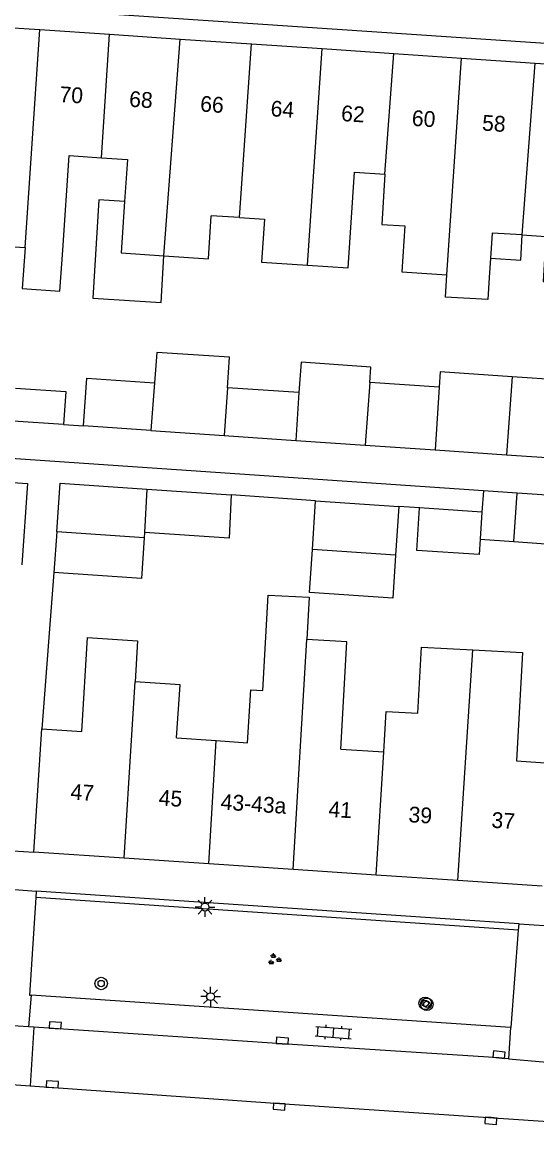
# Model space of a CAD drawing. Extents: x 132994 to 136000, y 393499 to 395512.
# Drawn here: x 133632.5 to 133665.1, y 395250.3 to 395320.5 of the extents above; entities that cross this region are included whole.
import ezdxf

# ---------------------------------------------------------------- set-up
doc = ezdxf.new("R2010")
doc.units = 0
for name, color, linetype in [('gg-afsc-erfafscheiding', 7, 'Continuous'), ('gg-anno-huisnummerreeks BGT', 7, 'Continuous'), ('gg-bbg-gedigitaliseerde bebouwing', 7, 'Continuous'), ('gg-bbg-gedigitaliseerde bijgebouw', 7, 'Continuous'), ('gg-bbg-hoofdgebouw', 7, 'Continuous'), ('gg-bbg-luifel en loopbrug', 7, 'Continuous'), ('gg-bbg-tussenscheiding', 7, 'Continuous'), ('gg-knt-verharding', 7, 'Continuous'), ('gg-knt-verharding nz', 7, 'Continuous'), ('gt-grn-groengrens', 7, 'Continuous'), ('gt-grn-weggrens', 7, 'Continuous'), ('gt-symb-boom', 7, 'Continuous'), ('gt-symb-groenvak', 7, 'Continuous'), ('gt-symb-klinker verharding', 7, 'Continuous'), ('gt-symb-kolk', 7, 'Continuous'), ('gt-symb-lichtmast', 7, 'Continuous')]:
    doc.layers.add(name, color=color, linetype=linetype)

# ---------------------------------------------------------------- blocks, each defined once
blk = doc.blocks.new('gt0-LMAST')
at = {"layer": 'gt-symb-lichtmast'}
for p, q in [((-0.182, 0.173), (-0.447, 0.438)), ((-0.005, 0.246), (-0.005, 0.621)), ((0.172, 0.173), (0.437, 0.438)), ((-0.255, -0.004), (-0.63, -0.004)), ((-0.182, -0.181), (-0.447, -0.446)), ((-0.005, -0.254), (-0.005, -0.629)), ((0.437, -0.446), (0.172, -0.181)), ((0.245, -0.004), (0.62, -0.004))]:
    blk.add_line(p, q, dxfattribs=at)
blk.add_circle((-0.005, -0.004), 0.25, dxfattribs=at)
blk = doc.blocks.new('gt0-KOLK')
at = {"layer": 'gt-symb-kolk'}
blk.add_lwpolyline([(0, 0), (0.375, 0), (0.375, 0.4), (-0.375, 0.4), (-0.375, 0), (0, 0)], dxfattribs=at)
blk = doc.blocks.new('gt0-KL1')
at = {"layer": 'gt-symb-klinker verharding'}
for p, q in [((-1.15, 0.3), (1.15, 0.3)), ((-1, -0.3), (-1, 0.3)), ((-0.5, 0.3), (-0.5, 0.45)), ((0, -0.3), (0, 0.3)), ((0.5, 0.3), (0.5, 0.45)), ((1, -0.3), (1, 0.3)), ((-1.15, -0.3), (1.15, -0.3)), ((-0.5, -0.45), (-0.5, -0.3)), ((0.5, -0.45), (0.5, -0.3))]:
    blk.add_line(p, q, dxfattribs=at)
blk = doc.blocks.new('gt0-BOOM')
at = {"layer": 'gt-symb-boom'}
for radius in [0.4, 0.2]:
    blk.add_circle((0, 0), radius, dxfattribs=at)
blk = doc.blocks.new('gt0-GRVAK')
at = {"layer": 'gt-symb-groenvak'}
for p, q in [((-0.11, 0.189), (-0.228, 0.24)), ((-0.182, 0.153), (0.088, 0.153)), ((-0.091, 0.211), (-0.156, 0.322)), ((-0.047, 0.214), (-0.047, 0.393)), ((-0.004, 0.211), (0.061, 0.322)), ((0.015, 0.189), (0.133, 0.24)), ((0.262, -0.052), (0.197, 0.059)), ((0.305, -0.049), (0.305, 0.13)), ((0.349, -0.052), (0.414, 0.059)), ((-0.245, -0.228), (-0.363, -0.177)), ((-0.318, -0.264), (-0.047, -0.264)), ((-0.226, -0.206), (-0.291, -0.095)), ((-0.183, -0.203), (-0.183, -0.024)), ((-0.139, -0.206), (-0.074, -0.095)), ((-0.12, -0.228), (-0.002, -0.177)), ((0.243, -0.074), (0.125, -0.023)), ((0.17, -0.11), (0.441, -0.11)), ((0.368, -0.074), (0.486, -0.023))]:
    blk.add_line(p, q, dxfattribs=at)

msp = doc.modelspace()

# ---------------------------------------------------------------- linework, layer by layer
at = {"layer": 'gg-afsc-erfafscheiding'}
for p, q in [((133635.11, 395294.991), (133636.374, 395294.904)), ((133661.753, 395290.786), (133631.765, 395292.836)), ((133651.089, 395290.157), (133645.744, 395290.523)), ((133657.707, 395289.705), (133656.393, 395289.795)), ((133634.501, 395285.606), (133633.74, 395275.664))]:
    msp.add_line(p, q, dxfattribs=at)
at = {"layer": 'gg-bbg-gedigitaliseerde bebouwing'}
for p, q in [((133646.28, 395308.129), (133644.486, 395308.25)), ((133646.28, 395308.129), (133647.854, 395308.023)), ((133662.202, 395305.549), (133662.119, 395304.319)), ((133633.22, 395267.84), (133633.74, 395275.664)), ((133633.74, 395275.664), (133636.27, 395275.494)), ((133642.288, 395275.09), (133644.795, 395274.922)), ((133652.706, 395274.391), (133655.428, 395274.208)), ((133663.857, 395273.642), (133665.985, 395273.499))]:
    msp.add_line(p, q, dxfattribs=at)
for points in [[(133628.408, 395312.905), (133628.389, 395312.632), (133630.11, 395312.516), (133629.699, 395306.421), (133632.672, 395306.221)], [(133635.06, 395306.06), (133635.465, 395312.061), (133637.512, 395311.923)], [(133637.512, 395311.923), (133639.166, 395311.811), (133638.987, 395309.148)], [(133650.599, 395305.11), (133653.164, 395304.937), (133653.574, 395311.01), (133655.504, 395310.879)], [(133655.504, 395310.879), (133655.308, 395307.685), (133656.776, 395307.595)], [(133638.987, 395309.148), (133638.767, 395305.888), (133641.485, 395305.705)], [(133641.485, 395305.705), (133644.301, 395305.515), (133644.486, 395308.25)], [(133647.854, 395308.023), (133647.671, 395305.307), (133650.599, 395305.11)], [(133656.776, 395307.595), (133656.58, 395304.693), (133659.434, 395304.5)], [(133664.22, 395307.029), (133662.3, 395307.147), (133662.202, 395305.549)], [(133664.22, 395307.029), (133665.717, 395306.937), (133665.542, 395304.07), (133668.506, 395303.889)], [(133632.672, 395306.221), (133632.497, 395303.627), (133634.885, 395303.466), (133635.06, 395306.06)], [(133662.119, 395304.319), (133662.033, 395302.922), (133659.347, 395303.086), (133659.434, 395304.5)], [(133644.795, 395274.922), (133646.776, 395274.787), (133647.006, 395278.158), (133647.756, 395278.107), (133648.086, 395284.168), (133650.706, 395284.025), (133650.559, 395281.336)], [(133636.27, 395275.494), (133636.636, 395281.464), (133639.812, 395281.269), (133639.652, 395278.652)], [(133652.706, 395274.391), (133653.076, 395281.2), (133650.559, 395281.336)], [(133655.428, 395274.208), (133655.586, 395276.771), (133657.599, 395276.661), (133657.826, 395280.863), (133661.089, 395280.686)], [(133661.089, 395280.686), (133664.231, 395280.516), (133663.857, 395273.642)], [(133642.288, 395275.09), (133642.514, 395278.46), (133639.652, 395278.652)]]:
    msp.add_lwpolyline(points, dxfattribs=at)
at = {"layer": 'gg-bbg-gedigitaliseerde bijgebouw'}
for p, q in [((133668.116, 395297.708), (133663.576, 395298.021)), ((133650.049, 395297.016), (133645.508, 395297.329)), ((133658.949, 395297.355), (133654.548, 395297.659)), ((133635.11, 395294.991), (133631.928, 395295.209)), ((133640.648, 395294.612), (133636.374, 395294.904)), ((133640.648, 395294.612), (133645.294, 395294.296)), ((133645.294, 395294.296), (133649.846, 395293.985)), ((133649.846, 395293.985), (133654.26, 395293.684)), ((133654.26, 395293.684), (133658.681, 395293.382)), ((133658.681, 395293.382), (133663.211, 395293.073)), ((133663.211, 395293.073), (133667.804, 395292.76)), ((133640.4, 395290.888), (133645.744, 395290.523)), ((133663.691, 395287.559), (133663.892, 395290.64)), ((133667.085, 395290.421), (133663.892, 395290.64)), ((133650.903, 395287.063), (133651.089, 395290.157)), ((133651.089, 395290.157), (133656.393, 395289.795)), ((133656.393, 395289.795), (133656.181, 395286.702)), ((133661.66, 395289.434), (133657.707, 395289.705)), ((133661.66, 395289.434), (133661.542, 395287.706)), ((133640.232, 395287.792), (133634.697, 395288.17)), ((133640.251, 395288.135), (133640.232, 395287.792)), ((133656.181, 395286.702), (133650.903, 395287.063))]:
    msp.add_line(p, q, dxfattribs=at)
for points in [[(133645.508, 395297.329), (133645.641, 395299.259), (133641.022, 395299.574), (133640.891, 395297.644)], [(133654.548, 395297.659), (133654.615, 395298.639), (133650.182, 395298.945), (133650.049, 395297.016)], [(133636.374, 395294.904), (133636.581, 395297.938), (133640.891, 395297.644)], [(133663.576, 395298.021), (133659.016, 395298.336), (133658.949, 395297.355)], [(133632.069, 395297.301), (133635.254, 395297.082), (133635.11, 395294.991)], [(133627.582, 395291.604), (133632.819, 395291.246), (133632.476, 395286.088)], [(133634.697, 395288.17), (133634.909, 395291.264), (133640.4, 395290.888)], [(133645.744, 395290.523), (133645.625, 395287.768), (133640.251, 395288.135)], [(133663.691, 395287.559), (133666.884, 395287.34), (133667.085, 395290.421)], [(133661.542, 395287.706), (133661.475, 395286.729), (133657.522, 395286.999), (133657.707, 395289.705)]]:
    msp.add_lwpolyline(points, dxfattribs=at)
at = {"layer": 'gg-bbg-hoofdgebouw'}
for p, q in [((133628.972, 395320.375), (133633.608, 395320.062)), ((133633.608, 395320.062), (133638.034, 395319.764)), ((133638.034, 395319.764), (133642.522, 395319.461)), ((133642.522, 395319.461), (133647.047, 395319.156)), ((133647.047, 395319.156), (133651.529, 395318.853)), ((133651.529, 395318.853), (133656.058, 395318.548)), ((133656.058, 395318.548), (133660.365, 395318.257)), ((133660.365, 395318.257), (133665.044, 395317.941)), ((133665.044, 395317.941), (133669.374, 395317.649)), ((133638.968, 395267.454), (133633.22, 395267.84)), ((133644.326, 395267.094), (133638.968, 395267.454)), ((133649.682, 395266.735), (133644.326, 395267.094)), ((133654.943, 395266.381), (133649.682, 395266.735)), ((133660.125, 395266.033), (133654.943, 395266.381)), ((133665.476, 395265.674), (133660.125, 395266.033))]:
    msp.add_line(p, q, dxfattribs=at)
at = {"layer": 'gg-bbg-luifel en loopbrug'}
for p, q in [((133661.753, 395290.786), (133661.66, 395289.434)), ((133663.892, 395290.64), (133661.753, 395290.786)), ((133634.697, 395288.17), (133634.501, 395285.606)), ((133661.542, 395287.706), (133663.691, 395287.559))]:
    msp.add_line(p, q, dxfattribs=at)
for points in [[(133638.987, 395309.148), (133637.347, 395309.249), (133636.963, 395303.007), (133641.303, 395302.74), (133641.485, 395305.705)], [(133662.202, 395305.549), (133664.122, 395305.432), (133664.22, 395307.029)], [(133640.232, 395287.792), (133640.057, 395285.226), (133634.501, 395285.606)], [(133656.181, 395286.702), (133655.995, 395283.973), (133650.717, 395284.334), (133650.903, 395287.063)]]:
    msp.add_lwpolyline(points, dxfattribs=at)
at = {"layer": 'gg-bbg-tussenscheiding'}
for p, q in [((133632.672, 395306.221), (133633.608, 395320.062)), ((133637.512, 395311.923), (133638.034, 395319.764)), ((133641.485, 395305.705), (133642.522, 395319.461)), ((133646.28, 395308.129), (133647.047, 395319.156)), ((133650.599, 395305.11), (133651.529, 395318.853)), ((133655.504, 395310.879), (133656.058, 395318.548)), ((133659.434, 395304.5), (133660.365, 395318.257)), ((133664.22, 395307.029), (133665.044, 395317.941)), ((133663.576, 395298.021), (133663.211, 395293.073)), ((133640.891, 395297.644), (133640.648, 395294.612)), ((133645.508, 395297.329), (133645.294, 395294.296)), ((133654.548, 395297.659), (133654.26, 395293.684)), ((133658.949, 395297.355), (133658.681, 395293.382)), ((133650.049, 395297.016), (133649.846, 395293.985)), ((133640.4, 395290.888), (133640.251, 395288.135)), ((133649.682, 395266.735), (133650.559, 395281.336)), ((133660.125, 395266.033), (133661.089, 395280.686)), ((133639.446, 395275.281), (133639.652, 395278.652)), ((133638.968, 395267.454), (133639.446, 395275.281)), ((133644.326, 395267.094), (133644.795, 395274.922)), ((133654.943, 395266.381), (133655.428, 395274.208))]:
    msp.add_line(p, q, dxfattribs=at)
at = {"layer": 'gg-knt-verharding'}
for p, q in [((133633.387, 395265.361), (133633.36, 395264.962)), ((133664.012, 395263.29), (133633.387, 395265.361)), ((133663.982, 395262.891), (133664.012, 395263.29)), ((133633.06, 395258.771), (133632.899, 395256.755)), ((133663.463, 395256.706), (133633.06, 395258.771)), ((133632.899, 395256.755), (133630.217, 395256.918)), ((133633.236, 395256.732), (133632.899, 395256.755)), ((133633.236, 395256.732), (133632.992, 395253.006)), ((133663.463, 395256.706), (133663.333, 395254.731)), ((133663.333, 395254.731), (133666.025, 395254.491)), ((133629.431, 395253.261), (133632.992, 395253.006))]:
    msp.add_line(p, q, dxfattribs=at)
for points in [[(133624.126, 395322.026), (133670.099, 395318.914), (133670.27, 395320.701)], [(133633.36, 395264.962), (133632.947, 395258.77), (133633.06, 395258.771)], [(133663.463, 395256.706), (133663.521, 395256.711), (133663.982, 395262.891)], [(133632.992, 395253.006), (133648.809, 395251.89), (133675.646, 395250.088), (133680.803, 395249.754)]]:
    msp.add_lwpolyline(points, dxfattribs=at)
at = {"layer": 'gg-knt-verharding nz'}
msp.add_lwpolyline([(133663.333, 395254.731), (133662.725, 395254.788), (133648.982, 395255.669), (133633.236, 395256.732)], dxfattribs=at)
at = {"layer": 'gt-grn-groengrens'}
msp.add_line((133663.982, 395262.891), (133633.36, 395264.962), dxfattribs=at)
at = {"layer": 'gt-grn-weggrens'}
for p, q in [((133631.26, 395267.97), (133633.22, 395267.84)), ((133630.787, 395265.564), (133633.387, 395265.361)), ((133664.012, 395263.29), (133666.574, 395263.114))]:
    msp.add_line(p, q, dxfattribs=at)

# ---------------------------------------------------------------- block references
at = {"layer": 'gt-symb-boom'}
for p in [(133637.501, 395259.503), (133658.058, 395258.247), (133658.163, 395258.182)]:
    msp.add_blockref('gt0-BOOM', p, dxfattribs=at)
at = {"layer": 'gt-symb-groenvak'}
msp.add_blockref('gt0-GRVAK', (133648.479, 395261.03), dxfattribs=at)
at = {"layer": 'gt-symb-klinker verharding', "rotation": -4.473406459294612}
msp.add_blockref('gt0-KL1', (133652.244, 395256.386), dxfattribs=at)
at = {"layer": 'gt-symb-kolk'}
for p, rotation in [((133634.576, 395256.651), -3.897896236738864), ((133648.982, 395255.669), -3.669254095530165), ((133662.725, 395254.788), -5.334440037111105), ((133634.389, 395252.907), -4.012171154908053), ((133648.809, 395251.89), 175.98782884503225), ((133662.238, 395250.987), 176.15925292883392)]:
    msp.add_blockref('gt0-KOLK', p, dxfattribs=dict(at, rotation=rotation))
at = {"layer": 'gt-symb-lichtmast'}
for p in [(133644.092, 395264.358), (133644.449, 395258.674)]:
    msp.add_blockref('gt0-LMAST', p, dxfattribs=at)

# ---------------------------------------------------------------- texts
at = {"layer": 'gg-anno-huisnummerreeks BGT'}
for s, p in [('70', (133634.834, 395315.468)), ('68', (133639.254, 395315.17)), ('66', (133643.761, 395314.866)), ('64', (133648.228, 395314.564)), ('62', (133652.702, 395314.263)), ('60', (133657.188, 395313.96)), ('58', (133661.644, 395313.659)), ('47', (133635.532, 395271.191)), ('45', (133641.127, 395270.816)), ('43-43a', (133645.061, 395270.551)), ('41', (133651.899, 395270.093)), ('39', (133656.977, 395269.751)), ('37', (133662.238, 395269.398))]:
    msp.add_text(s, height=1, rotation=356.2, dxfattribs=at).set_placement(p)

doc.saveas('drawing.dxf')
